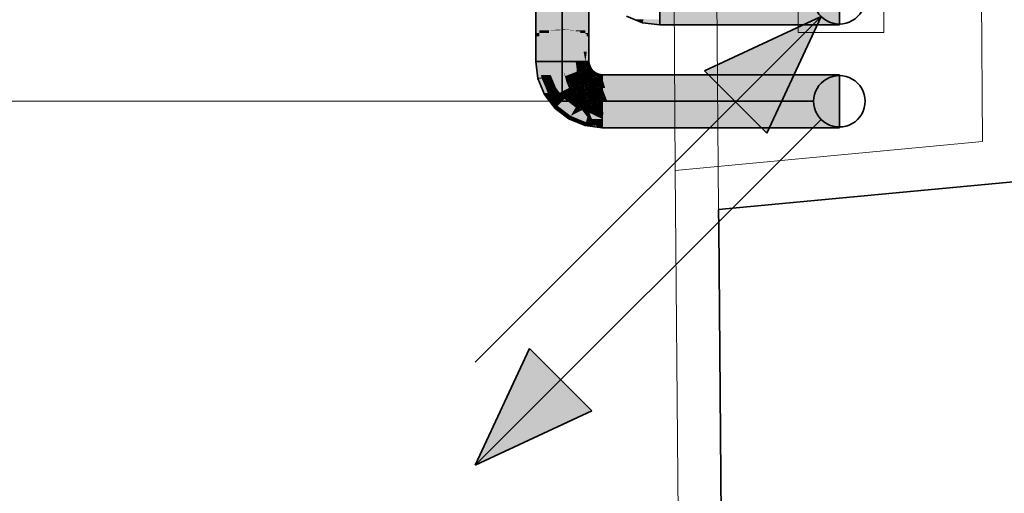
# Model space of a CAD drawing. Extents: x -223 to 557, y -138 to 606.
# Tile 324 of 347: x 289 to 312, y 291 to 302. Entities that reach past the tile are written whole.
import ezdxf
from ezdxf.lldxf.tags import DXFTag

# ---------------------------------------------------------------- set-up
doc = ezdxf.new("R2010")
doc.units = 0
doc.layers.get('0').update_dxf_attribs({"lineweight": 35})
for name, color, linetype, lineweight in [('0-Shading', 7, 'Continuous', 35), ('5_EG-AUSBAU', 7, 'Continuous', 25), ('5_EG-BESTAND', 7, 'Continuous', 25), ('5_EG-HLSE', 7, 'Continuous', 25)]:
    doc.layers.add(name, color=color, linetype=linetype, lineweight=lineweight)
for name, color, linetype, lineweight, true_color in [('H_Ruecklauf', 5, 'Continuous', 35, 0x0000ff), ('H_Ruecklauf_Beschriftung', 5, 'Continuous', 18, 0x0000ff), ('H_Vorlauf', 1, 'Continuous', 35, 0xff0000)]:
    doc.layers.add(name, color=color, linetype=linetype, lineweight=lineweight, true_color=true_color)
tags = doc.linetypes.add('ALL_S14', pattern=[0.002, 0.001, -0.001]).pattern_tags.tags
tags[6:7] = [DXFTag(74, 4), DXFTag(75, 0), DXFTag(340, '0'), DXFTag(46, 1.0), DXFTag(50, 0.0), DXFTag(44, 0.0), DXFTag(45, 0.0)]
tags[4:5] = [DXFTag(74, 4), DXFTag(75, 0), DXFTag(340, '0'), DXFTag(46, 1.0), DXFTag(50, 0.0), DXFTag(44, 0.0), DXFTag(45, 0.0)]
tags = doc.linetypes.add('PUNKT2_S9', pattern=[0.0005, 0, -0.0005]).pattern_tags.tags
tags[6:7] = [DXFTag(74, 4), DXFTag(75, 0), DXFTag(340, '0'), DXFTag(46, 1.0), DXFTag(50, 0.0), DXFTag(44, 0.0), DXFTag(45, 0.0)]
tags[4:5] = [DXFTag(74, 4), DXFTag(75, 0), DXFTag(340, '0'), DXFTag(46, 1.0), DXFTag(50, 0.0), DXFTag(44, 0.0), DXFTag(45, 0.0)]

# ---------------------------------------------------------------- blocks, each defined once
blk = doc.blocks.new('Shading-A07ALDTB1N', base_point=(301.715, 306.141))
at = {"layer": '0-Shading', "color": 174, "true_color": 0x0000a0}
for points in [[(301.488, 301.294), (301.405, 301.294), (301.488, 306.988)], [(301.405, 301.294), (301.488, 306.988), (301.405, 306.988)], [(302.645, 301.294), (302.562, 301.294), (302.645, 306.988)], [(302.562, 301.294), (302.645, 306.988), (302.562, 306.988)], [(301.405, 301.211), (301.488, 301.294), (301.405, 301.294)], [(301.405, 301.211), (301.488, 301.211), (301.488, 301.294)], [(301.405, 300.629), (301.488, 300.629), (301.405, 301.211)], [(301.488, 300.629), (301.405, 301.211), (301.488, 301.211)], [(302.645, 301.211), (302.645, 301.294), (302.562, 301.294)], [(302.591, 301.264), (302.562, 301.264), (302.562, 301.294)], [(302.562, 300.855), (302.591, 301.264), (302.562, 301.264)], [(302.562, 300.629), (302.645, 300.629), (302.645, 301.211)], [(302.595, 300.855), (302.562, 300.855), (302.645, 301.211)], [(302.562, 300.855), (302.645, 301.211), (302.588, 301.211)], [(302.645, 301.211), (302.588, 301.211), (302.591, 301.264)], [(302.562, 300.629), (302.595, 300.855), (302.562, 300.855)], [(301.455, 300.249), (301.488, 300.629), (301.405, 300.629)], [(301.538, 300.249), (301.455, 300.249), (301.488, 300.629)], [(302.573, 300.548), (302.645, 300.629), (302.562, 300.629)], [(302.656, 300.548), (302.573, 300.548), (302.645, 300.629)], [(302.576, 300.527), (302.656, 300.548), (302.573, 300.548)], [(302.665, 300.527), (302.576, 300.527), (302.656, 300.548)], [(302.598, 300.474), (302.665, 300.527), (302.576, 300.527)], [(302.687, 300.474), (302.598, 300.474), (302.665, 300.527)], [(302.615, 300.432), (302.687, 300.474), (302.598, 300.474)], [(302.719, 300.432), (302.615, 300.432), (302.687, 300.474)], [(302.632, 300.409), (302.719, 300.432), (302.615, 300.432)], [(302.736, 300.409), (302.632, 300.409), (302.719, 300.432)], [(301.458, 300.227), (301.538, 300.249), (301.455, 300.249)], [(301.547, 300.227), (301.458, 300.227), (301.538, 300.249)], [(301.596, 299.895), (301.547, 300.227), (301.458, 300.227)], [(301.685, 299.895), (301.596, 299.895), (301.547, 300.227)], [(302.677, 300.351), (302.736, 300.409), (302.632, 300.409)], [(302.795, 300.351), (302.677, 300.351), (302.8, 300.36)], [(302.677, 300.351), (302.8, 300.36), (302.687, 300.36)], [(302.759, 300.288), (302.795, 300.351), (302.677, 300.351)], [(302.8, 300.36), (302.687, 300.36), (302.736, 300.409)], [(302.795, 300.288), (302.759, 300.288), (302.768, 300.304)], [(302.842, 300.254), (302.795, 300.288), (302.759, 300.288)], [(302.868, 300.304), (302.768, 300.304), (302.875, 300.329)], [(302.768, 300.304), (302.875, 300.329), (302.782, 300.329)], [(302.855, 300.254), (302.868, 300.304), (302.768, 300.304)], [(302.875, 300.329), (302.782, 300.329), (302.8, 300.36)], [(302.855, 300.254), (302.842, 300.254), (302.795, 300.288)], [(302.853, 300.249), (302.855, 300.254), (302.842, 300.254)], [(302.881, 300.249), (302.853, 300.249), (302.855, 300.254)], [(302.955, 300.235), (302.881, 300.249), (302.853, 300.249)], [(302.955, 300.254), (302.855, 300.254), (302.955, 300.319)], [(302.855, 300.254), (302.955, 300.319), (302.872, 300.319)], [(302.955, 300.235), (302.955, 300.254), (302.855, 300.254)], [(302.955, 300.319), (302.872, 300.319), (302.875, 300.329)], [(302.955, 300.235), (308.479, 300.235), (302.955, 300.319)], [(308.479, 300.235), (302.955, 300.319), (308.479, 300.319)], [(301.613, 299.854), (301.685, 299.895), (301.596, 299.895)], [(301.717, 299.854), (301.613, 299.854), (301.685, 299.895)], [(301.814, 299.591), (301.717, 299.854), (301.613, 299.854)], [(301.918, 299.591), (301.814, 299.591), (301.717, 299.854)], [(301.859, 299.533), (301.918, 299.591), (301.814, 299.591)], [(301.994, 299.533), (301.859, 299.533), (301.918, 299.591)], [(302.086, 299.358), (301.994, 299.533), (301.859, 299.533)], [(302.222, 299.358), (302.086, 299.358), (301.994, 299.533)], [(302.18, 299.286), (302.222, 299.358), (302.086, 299.358)], [(302.395, 299.286), (302.18, 299.286), (302.222, 299.358)], [(302.36, 299.212), (302.395, 299.286), (302.18, 299.286)], [(302.576, 299.212), (302.36, 299.212), (302.395, 299.286)], [(302.554, 299.131), (302.576, 299.212), (302.36, 299.212)], [(302.809, 299.131), (302.554, 299.131), (302.752, 299.188)], [(302.554, 299.131), (302.752, 299.188), (302.569, 299.188)], [(302.847, 299.093), (302.809, 299.131), (302.554, 299.131)], [(302.752, 299.188), (302.569, 299.188), (302.576, 299.212)], [(302.955, 299.162), (302.779, 299.162), (302.752, 299.188)], [(302.847, 299.093), (302.955, 299.162), (302.779, 299.162)], [(302.955, 299.093), (302.847, 299.093), (302.955, 299.162)], [(302.955, 299.079), (302.955, 299.093), (302.847, 299.093)], [(302.955, 299.079), (308.479, 299.079), (302.955, 299.162)], [(308.479, 299.079), (302.955, 299.162), (308.479, 299.162)]]:
    blk.add_solid(points, dxfattribs=at)
at = {"layer": '0-Shading', "color": 172, "true_color": 0x0000d9}
for points in [[(301.715, 301.354), (301.488, 301.354), (301.715, 306.141)], [(301.488, 301.354), (301.715, 306.141), (301.488, 306.141)], [(302.562, 301.354), (302.335, 301.354), (302.562, 306.141)], [(302.335, 301.354), (302.562, 306.141), (302.335, 306.141)], [(301.488, 301.294), (301.715, 301.354), (301.488, 301.354)], [(301.488, 301.294), (301.715, 301.294), (301.715, 301.354)], [(302.562, 301.294), (302.562, 301.354), (302.335, 301.354)], [(302.335, 301.327), (302.436, 301.327), (302.335, 301.354)], [(301.488, 300.629), (301.715, 300.629), (301.488, 301.294)], [(301.715, 300.629), (301.488, 301.294), (301.715, 301.294)], [(302.335, 300.629), (302.562, 300.629), (302.335, 301.327)], [(302.562, 300.629), (302.335, 301.327), (302.436, 301.327)], [(302.562, 301.294), (302.443, 301.294), (302.436, 301.327)], [(302.521, 300.855), (302.562, 301.294), (302.443, 301.294)], [(302.562, 300.855), (302.521, 300.855), (302.562, 301.294)], [(302.538, 300.764), (302.562, 300.855), (302.521, 300.855)], [(302.562, 300.764), (302.538, 300.764), (302.562, 300.855)], [(302.562, 300.629), (302.562, 300.764), (302.538, 300.764)], [(301.531, 300.308), (301.715, 300.629), (301.488, 300.629)], [(301.757, 300.308), (301.531, 300.308), (301.715, 300.629)], [(302.349, 300.527), (302.562, 300.629), (302.335, 300.629)], [(302.576, 300.527), (302.349, 300.527), (302.562, 300.629)], [(302.356, 300.468), (302.576, 300.527), (302.349, 300.527)], [(302.365, 300.468), (302.356, 300.468), (302.364, 300.47)], [(302.412, 300.333), (302.365, 300.468), (302.356, 300.468)], [(302.578, 300.47), (302.364, 300.47), (302.576, 300.527)], [(302.398, 300.412), (302.578, 300.47), (302.364, 300.47)], [(302.443, 300.333), (302.412, 300.333), (302.365, 300.468)], [(302.58, 300.412), (302.398, 300.412), (302.578, 300.47)], [(302.443, 300.333), (302.58, 300.412), (302.398, 300.412)], [(302.577, 300.333), (302.443, 300.333), (302.58, 300.412)], [(302.615, 300.432), (302.579, 300.432), (302.576, 300.527)], [(302.649, 300.322), (302.576, 300.322), (302.621, 300.412)], [(302.576, 300.322), (302.621, 300.412), (302.58, 300.412)], [(302.58, 300.412), (302.615, 300.432), (302.579, 300.432)], [(302.621, 300.412), (302.58, 300.412), (302.615, 300.432)], [(302.677, 300.351), (302.64, 300.351), (302.615, 300.432)], [(301.538, 300.249), (301.757, 300.308), (301.531, 300.308)], [(301.782, 300.249), (301.538, 300.249), (301.757, 300.308)], [(301.638, 300.009), (301.782, 300.249), (301.538, 300.249)], [(301.881, 300.009), (301.638, 300.009), (301.782, 300.249)], [(302.418, 300.319), (302.443, 300.333), (302.412, 300.333)], [(302.46, 300.319), (302.418, 300.319), (302.443, 300.333)], [(302.484, 300.233), (302.46, 300.319), (302.418, 300.319)], [(302.543, 300.246), (302.577, 300.333), (302.443, 300.333)], [(302.559, 300.233), (302.484, 300.233), (302.46, 300.319)], [(302.517, 300.19), (302.559, 300.233), (302.484, 300.233)], [(302.567, 300.19), (302.517, 300.19), (302.571, 300.227)], [(302.517, 300.19), (302.571, 300.227), (302.554, 300.227)], [(302.564, 300.154), (302.567, 300.19), (302.517, 300.19)], [(302.573, 300.246), (302.543, 300.246), (302.577, 300.333)], [(302.559, 300.233), (302.573, 300.246), (302.543, 300.246)], [(302.571, 300.227), (302.554, 300.227), (302.559, 300.233)], [(302.572, 300.233), (302.559, 300.233), (302.573, 300.246)], [(302.571, 300.227), (302.572, 300.233), (302.559, 300.233)], [(302.564, 300.154), (302.617, 300.246), (302.573, 300.246)], [(302.685, 300.16), (302.567, 300.16), (302.652, 300.307)], [(302.573, 300.246), (302.649, 300.322), (302.576, 300.322)], [(302.617, 300.246), (302.573, 300.246), (302.652, 300.307)], [(302.573, 300.246), (302.652, 300.307), (302.634, 300.307)], [(302.652, 300.307), (302.634, 300.307), (302.649, 300.322)], [(302.649, 300.322), (302.677, 300.351), (302.64, 300.351)], [(302.661, 300.322), (302.649, 300.322), (302.677, 300.351)], [(302.652, 300.307), (302.661, 300.322), (302.649, 300.322)], [(302.705, 300.307), (302.652, 300.307), (302.677, 300.351)], [(302.664, 300.253), (302.705, 300.307), (302.652, 300.307)], [(302.738, 300.253), (302.664, 300.253), (302.705, 300.307)], [(302.685, 300.16), (302.738, 300.253), (302.664, 300.253)], [(302.759, 300.288), (302.717, 300.288), (302.677, 300.351)], [(302.72, 300.16), (302.685, 300.16), (302.738, 300.253)], [(302.706, 300.09), (302.746, 300.24), (302.736, 300.24)], [(302.815, 300.106), (302.71, 300.106), (302.746, 300.24)], [(302.738, 300.253), (302.759, 300.288), (302.717, 300.288)], [(302.746, 300.24), (302.736, 300.24), (302.738, 300.253)], [(302.749, 300.253), (302.738, 300.253), (302.759, 300.288)], [(302.746, 300.24), (302.749, 300.253), (302.738, 300.253)], [(302.811, 300.24), (302.746, 300.24), (302.759, 300.288)], [(302.761, 300.21), (302.811, 300.24), (302.746, 300.24)], [(302.853, 300.249), (302.801, 300.249), (302.759, 300.288)], [(302.843, 300.21), (302.761, 300.21), (302.811, 300.24)], [(302.815, 300.106), (302.843, 300.21), (302.761, 300.21)], [(302.843, 300.21), (302.853, 300.249), (302.801, 300.249)], [(302.849, 300.106), (302.815, 300.106), (302.843, 300.21)], [(302.853, 300.21), (302.843, 300.21), (302.853, 300.249)], [(302.853, 300.199), (302.844, 300.199), (302.843, 300.21)], [(302.853, 300.199), (302.853, 300.21), (302.843, 300.21)], [(302.853, 300.027), (302.853, 300.199), (302.844, 300.199)], [(302.949, 300.199), (302.853, 300.199), (302.853, 300.249)], [(302.955, 300.235), (302.879, 300.235), (302.853, 300.249)], [(302.955, 300.088), (302.853, 300.088), (302.853, 300.199)], [(302.857, 300.195), (302.949, 300.199), (302.853, 300.199)], [(302.955, 300.195), (302.857, 300.195), (302.949, 300.199)], [(302.955, 300.088), (302.955, 300.195), (302.857, 300.195)], [(302.955, 300.195), (302.955, 300.235), (302.879, 300.235)], [(303, 300.088), (302.955, 300.088), (302.955, 300.235)], [(303.024, 300.009), (308.479, 300.009), (302.955, 300.235)], [(308.479, 300.009), (302.955, 300.235), (308.479, 300.235)], [(301.685, 299.895), (301.881, 300.009), (301.638, 300.009)], [(301.968, 299.895), (301.685, 299.895), (301.881, 300.009)], [(302.681, 300.154), (302.564, 300.154), (302.685, 300.16)], [(302.564, 300.154), (302.685, 300.16), (302.567, 300.16)], [(302.645, 300.092), (302.681, 300.154), (302.564, 300.154)], [(302.696, 300.092), (302.645, 300.092), (302.685, 300.16)], [(302.7, 300.069), (302.696, 300.092), (302.645, 300.092)], [(302.695, 300.096), (302.72, 300.16), (302.685, 300.16)], [(302.707, 300.096), (302.695, 300.096), (302.72, 300.16)], [(302.706, 300.09), (302.707, 300.096), (302.695, 300.096)], [(302.706, 300.09), (302.696, 300.09), (302.695, 300.096)], [(302.7, 300.069), (302.706, 300.09), (302.696, 300.09)], [(302.742, 300.069), (302.7, 300.069), (302.706, 300.09)], [(302.777, 300.037), (302.742, 300.069), (302.7, 300.069)], [(302.811, 300.09), (302.706, 300.09), (302.815, 300.106)], [(302.706, 300.09), (302.815, 300.106), (302.71, 300.106)], [(302.797, 300.037), (302.811, 300.09), (302.706, 300.09)], [(302.797, 300.037), (302.777, 300.037), (302.742, 300.069)], [(302.795, 300.03), (302.797, 300.037), (302.777, 300.037)], [(302.838, 300.03), (302.795, 300.03), (302.797, 300.037)], [(302.813, 300.027), (302.838, 300.03), (302.795, 300.03)], [(302.847, 300.037), (302.797, 300.037), (302.815, 300.106)], [(302.851, 300.027), (302.847, 300.037), (302.797, 300.037)], [(302.851, 300.027), (302.813, 300.027), (302.838, 300.03)], [(302.853, 300.022), (302.851, 300.027), (302.813, 300.027)], [(302.851, 300.027), (302.849, 300.106), (302.815, 300.106)], [(302.853, 300.027), (302.851, 300.027), (302.849, 300.106)], [(302.853, 300.027), (302.853, 300.027), (302.851, 300.027)], [(302.853, 300.022), (302.853, 300.027), (302.851, 300.027)], [(302.853, 300.027), (302.851, 300.027), (302.851, 300.027)], [(302.955, 300.027), (302.853, 300.027), (302.955, 300.088)], [(302.853, 300.027), (302.955, 300.088), (302.853, 300.088)], [(302.955, 300.009), (302.955, 300.027), (302.853, 300.027)], [(302.881, 300.022), (302.853, 300.022), (302.853, 300.027)], [(302.955, 300.009), (302.881, 300.022), (302.853, 300.022)], [(302.955, 300.009), (303.024, 300.009), (302.955, 300.088)], [(303.024, 300.009), (303, 300.088), (302.955, 300.088)], [(301.795, 299.752), (301.968, 299.895), (301.685, 299.895)], [(302.078, 299.752), (301.795, 299.752), (301.968, 299.895)], [(301.918, 299.591), (302.078, 299.752), (301.795, 299.752)], [(302.288, 299.591), (301.918, 299.591), (302.078, 299.752)], [(301.966, 299.555), (302.288, 299.591), (301.918, 299.591)], [(302.335, 299.555), (301.966, 299.555), (302.288, 299.591)], [(302.222, 299.358), (302.335, 299.555), (301.966, 299.555)], [(302.485, 299.493), (302.299, 299.493), (302.335, 299.555)], [(302.222, 299.358), (302.485, 299.493), (302.299, 299.493)], [(302.588, 299.358), (302.222, 299.358), (302.485, 299.493)], [(302.284, 299.332), (302.588, 299.358), (302.222, 299.358)], [(302.608, 299.332), (302.284, 299.332), (302.588, 299.358)], [(302.576, 299.212), (302.608, 299.332), (302.284, 299.332)], [(302.634, 299.431), (302.532, 299.431), (302.485, 299.493)], [(302.556, 299.4), (302.634, 299.431), (302.532, 299.431)], [(302.626, 299.4), (302.556, 299.4), (302.634, 299.431)], [(302.615, 299.358), (302.588, 299.358), (302.556, 299.4)], [(302.615, 299.358), (302.626, 299.4), (302.556, 299.4)], [(302.729, 299.212), (302.576, 299.212), (302.608, 299.332)], [(302.608, 299.332), (302.615, 299.358), (302.588, 299.358)], [(302.68, 299.332), (302.608, 299.332), (302.615, 299.358)], [(302.615, 299.325), (302.68, 299.332), (302.608, 299.332)], [(302.686, 299.358), (302.615, 299.358), (302.659, 299.427)], [(302.615, 299.358), (302.659, 299.427), (302.633, 299.427)], [(302.699, 299.325), (302.686, 299.358), (302.615, 299.358)], [(302.699, 299.325), (302.615, 299.325), (302.68, 299.332)], [(302.752, 299.188), (302.699, 299.325), (302.615, 299.325)], [(302.659, 299.427), (302.633, 299.427), (302.634, 299.431)], [(302.795, 299.41), (302.697, 299.41), (302.659, 299.427)], [(302.955, 299.287), (302.714, 299.287), (302.659, 299.427)], [(302.955, 299.287), (302.795, 299.41), (302.697, 299.41)], [(302.752, 299.188), (302.955, 299.287), (302.714, 299.287)], [(302.955, 299.188), (302.752, 299.188), (302.955, 299.287)], [(302.955, 299.389), (302.822, 299.389), (302.795, 299.41)], [(302.955, 299.287), (302.955, 299.389), (302.822, 299.389)], [(302.955, 299.162), (308.479, 299.162), (302.955, 299.389)], [(308.479, 299.162), (302.955, 299.389), (308.479, 299.389)], [(302.752, 299.188), (302.729, 299.212), (302.576, 299.212)], [(302.955, 299.162), (302.955, 299.188), (302.752, 299.188)]]:
    blk.add_solid(points, dxfattribs=at)
at = {"layer": '0-Shading', "color": 5, "true_color": 0x0000fa}
for points in [[(302.025, 301.377), (301.715, 301.377), (302.025, 305.831)], [(301.715, 301.377), (302.025, 305.831), (301.715, 305.831)], [(302.335, 301.377), (302.025, 301.377), (302.335, 305.831)], [(302.025, 301.377), (302.335, 305.831), (302.025, 305.831)], [(301.715, 301.354), (302.025, 301.377), (301.715, 301.377)], [(301.715, 301.354), (301.977, 301.354), (301.976, 301.373)], [(301.715, 300.629), (302.025, 300.629), (301.715, 301.354)], [(302.025, 300.629), (301.715, 301.354), (301.977, 301.354)], [(302.025, 301.373), (301.976, 301.373), (302.025, 301.377)], [(302.025, 300.629), (302.025, 301.373), (301.976, 301.373)], [(302.335, 301.354), (302.335, 301.377), (302.025, 301.377)], [(302.025, 301.364), (302.203, 301.364), (302.025, 301.377)], [(302.025, 300.629), (302.335, 300.629), (302.025, 301.364)], [(302.335, 300.629), (302.025, 301.364), (302.203, 301.364)], [(302.335, 301.354), (302.205, 301.354), (302.203, 301.364)], [(302.335, 300.629), (302.335, 301.354), (302.205, 301.354)], [(301.747, 300.388), (302.025, 300.629), (301.715, 300.629)], [(302.057, 300.388), (301.747, 300.388), (302.025, 300.629)], [(302.046, 300.468), (302.335, 300.629), (302.025, 300.629)], [(302.356, 300.468), (302.046, 300.468), (302.335, 300.629)], [(302.057, 300.388), (302.356, 300.468), (302.046, 300.468)], [(302.359, 300.388), (302.057, 300.388), (302.356, 300.468)], [(302.418, 300.319), (302.362, 300.319), (302.356, 300.468)], [(301.757, 300.308), (302.057, 300.388), (301.747, 300.388)], [(302.078, 300.308), (301.757, 300.308), (302.057, 300.388)], [(301.824, 300.147), (302.078, 300.308), (301.757, 300.308)], [(302.121, 300.147), (301.824, 300.147), (302.078, 300.308)], [(302.15, 300.164), (302.117, 300.164), (302.057, 300.388)], [(302.099, 300.287), (302.359, 300.388), (302.057, 300.388)], [(302.363, 300.287), (302.099, 300.287), (302.359, 300.388)], [(302.15, 300.164), (302.363, 300.287), (302.099, 300.287)], [(302.358, 300.164), (302.15, 300.164), (302.363, 300.287)], [(302.472, 300.145), (302.357, 300.145), (302.428, 300.287)], [(302.357, 300.145), (302.428, 300.287), (302.363, 300.287)], [(302.363, 300.287), (302.418, 300.319), (302.362, 300.319)], [(302.428, 300.287), (302.363, 300.287), (302.418, 300.319)], [(302.517, 300.19), (302.458, 300.19), (302.418, 300.319)], [(302.472, 300.145), (302.517, 300.19), (302.458, 300.19)], [(302.545, 300.145), (302.472, 300.145), (302.517, 300.19)], [(302.564, 300.154), (302.539, 300.154), (302.517, 300.19)], [(301.881, 300.009), (302.121, 300.147), (301.824, 300.147)], [(302.179, 300.009), (301.881, 300.009), (302.121, 300.147)], [(301.966, 299.898), (302.179, 300.009), (301.881, 300.009)], [(302.225, 299.898), (301.966, 299.898), (302.179, 300.009)], [(302.121, 300.147), (302.15, 300.164), (302.117, 300.164)], [(302.159, 300.147), (302.121, 300.147), (302.15, 300.164)], [(302.204, 299.948), (302.159, 300.147), (302.121, 300.147)], [(302.298, 299.971), (302.261, 299.971), (302.15, 300.164)], [(302.256, 300.026), (302.358, 300.164), (302.15, 300.164)], [(302.274, 299.948), (302.204, 299.948), (302.159, 300.147)], [(302.352, 300.026), (302.256, 300.026), (302.358, 300.164)], [(302.298, 299.971), (302.352, 300.026), (302.256, 300.026)], [(302.274, 299.948), (302.298, 299.971), (302.261, 299.971)], [(302.321, 299.948), (302.274, 299.948), (302.298, 299.971)], [(302.298, 299.971), (302.35, 300.007), (302.334, 300.007)], [(302.347, 299.971), (302.298, 299.971), (302.35, 300.007)], [(302.343, 299.936), (302.347, 299.971), (302.298, 299.971)], [(302.343, 299.936), (302.333, 299.936), (302.298, 299.971)], [(302.35, 300.007), (302.334, 300.007), (302.352, 300.026)], [(302.405, 299.936), (302.343, 299.936), (302.35, 300.007)], [(302.503, 300.007), (302.35, 300.007), (302.482, 300.098)], [(302.35, 300.007), (302.377, 300.026), (302.352, 300.026)], [(302.399, 299.943), (302.503, 300.007), (302.35, 300.007)], [(302.352, 300.026), (302.472, 300.145), (302.357, 300.145)], [(302.377, 300.026), (302.352, 300.026), (302.482, 300.098)], [(302.352, 300.026), (302.482, 300.098), (302.425, 300.098)], [(302.517, 299.943), (302.399, 299.943), (302.503, 300.007)], [(302.482, 300.098), (302.425, 300.098), (302.472, 300.145)], [(302.547, 300.142), (302.472, 300.142), (302.545, 300.145)], [(302.472, 300.142), (302.545, 300.145), (302.472, 300.145)], [(302.482, 300.098), (302.547, 300.142), (302.472, 300.142)], [(302.551, 300.098), (302.482, 300.098), (302.557, 300.125)], [(302.482, 300.098), (302.557, 300.125), (302.522, 300.125)], [(302.517, 299.943), (302.551, 300.098), (302.482, 300.098)], [(302.535, 299.943), (302.517, 299.943), (302.557, 300.125)], [(302.557, 300.125), (302.522, 300.125), (302.547, 300.142)], [(302.583, 299.89), (302.529, 299.89), (302.578, 299.975)], [(302.529, 299.89), (302.578, 299.975), (302.539, 299.975)], [(302.547, 300.142), (302.564, 300.154), (302.539, 300.154)], [(302.578, 299.975), (302.539, 299.975), (302.567, 300.11)], [(302.539, 299.975), (302.567, 300.11), (302.556, 300.11)], [(302.561, 300.142), (302.547, 300.142), (302.564, 300.154)], [(302.557, 300.125), (302.561, 300.142), (302.547, 300.142)], [(302.567, 300.11), (302.556, 300.11), (302.557, 300.125)], [(302.566, 300.125), (302.557, 300.125), (302.564, 300.154)], [(302.567, 300.11), (302.566, 300.125), (302.557, 300.125)], [(302.621, 300.11), (302.567, 300.11), (302.564, 300.154)], [(302.613, 300.036), (302.573, 300.036), (302.567, 300.11)], [(302.579, 300.092), (302.621, 300.11), (302.567, 300.11)], [(302.578, 299.975), (302.613, 300.036), (302.573, 300.036)], [(302.625, 299.975), (302.578, 299.975), (302.63, 300.005)], [(302.578, 299.975), (302.63, 300.005), (302.595, 300.005)], [(302.591, 299.782), (302.625, 299.975), (302.578, 299.975)], [(302.645, 300.092), (302.579, 300.092), (302.621, 300.11)], [(302.613, 300.036), (302.645, 300.092), (302.579, 300.092)], [(302.63, 300.005), (302.595, 300.005), (302.613, 300.036)], [(302.734, 299.805), (302.595, 299.805), (302.63, 300.005)], [(302.635, 300.036), (302.613, 300.036), (302.645, 300.092)], [(302.63, 300.005), (302.635, 300.036), (302.613, 300.036)], [(302.697, 300.005), (302.63, 300.005), (302.645, 300.092)], [(302.685, 299.899), (302.697, 300.005), (302.63, 300.005)], [(302.715, 300.027), (302.684, 300.027), (302.645, 300.092)], [(302.7, 300.069), (302.67, 300.069), (302.645, 300.092)], [(302.715, 300.027), (302.7, 300.069), (302.67, 300.069)], [(302.76, 299.899), (302.715, 300.027), (302.684, 300.027)], [(302.76, 299.899), (302.685, 299.899), (302.697, 300.005)], [(302.795, 300.03), (302.714, 300.03), (302.7, 300.069)], [(302.76, 299.899), (302.795, 300.03), (302.714, 300.03)], [(302.806, 299.899), (302.76, 299.899), (302.795, 300.03)], [(302.879, 299.985), (302.84, 299.985), (302.795, 300.03)], [(302.955, 299.874), (302.808, 299.874), (302.795, 300.03)], [(302.853, 300.022), (302.809, 300.022), (302.795, 300.03)], [(302.879, 299.985), (302.853, 300.022), (302.809, 300.022)], [(302.955, 299.874), (302.879, 299.985), (302.84, 299.985)], [(302.955, 300.009), (302.863, 300.009), (302.853, 300.022)], [(302.955, 299.874), (302.955, 300.009), (302.863, 300.009)], [(303.007, 299.874), (302.955, 299.874), (302.955, 300.009)], [(303.074, 299.699), (308.479, 299.699), (302.955, 300.009)], [(308.479, 299.699), (302.955, 300.009), (308.479, 300.009)], [(302.078, 299.752), (302.225, 299.898), (301.966, 299.898)], [(302.309, 299.752), (302.078, 299.752), (302.243, 299.866)], [(302.078, 299.752), (302.243, 299.866), (302.193, 299.866)], [(302.236, 299.631), (302.309, 299.752), (302.078, 299.752)], [(302.243, 299.866), (302.193, 299.866), (302.225, 299.898)], [(302.225, 299.898), (302.274, 299.948), (302.204, 299.948)], [(302.289, 299.898), (302.225, 299.898), (302.304, 299.909)], [(302.225, 299.898), (302.304, 299.909), (302.235, 299.909)], [(302.243, 299.866), (302.289, 299.898), (302.225, 299.898)], [(302.304, 299.909), (302.235, 299.909), (302.274, 299.948)], [(302.379, 299.631), (302.236, 299.631), (302.309, 299.752)], [(302.337, 299.866), (302.243, 299.866), (302.304, 299.909)], [(302.415, 299.694), (302.343, 299.694), (302.243, 299.866)], [(302.3, 299.809), (302.337, 299.866), (302.243, 299.866)], [(302.287, 299.931), (302.321, 299.948), (302.274, 299.948)], [(302.337, 299.931), (302.287, 299.931), (302.321, 299.948)], [(302.304, 299.909), (302.337, 299.931), (302.287, 299.931)], [(302.381, 299.809), (302.3, 299.809), (302.337, 299.866)], [(302.415, 299.694), (302.381, 299.809), (302.3, 299.809)], [(302.351, 299.909), (302.304, 299.909), (302.348, 299.921)], [(302.304, 299.909), (302.348, 299.921), (302.322, 299.921)], [(302.381, 299.809), (302.351, 299.909), (302.304, 299.909)], [(302.348, 299.921), (302.322, 299.921), (302.337, 299.931)], [(302.337, 299.931), (302.343, 299.936), (302.333, 299.936)], [(302.345, 299.931), (302.337, 299.931), (302.343, 299.936)], [(302.348, 299.921), (302.345, 299.931), (302.337, 299.931)], [(302.49, 299.823), (302.405, 299.936), (302.343, 299.936)], [(302.363, 299.921), (302.348, 299.921), (302.343, 299.936)], [(302.46, 299.809), (302.381, 299.809), (302.348, 299.921)], [(302.445, 299.823), (302.363, 299.921), (302.348, 299.921)], [(302.49, 299.823), (302.445, 299.823), (302.363, 299.921)], [(302.439, 299.734), (302.403, 299.734), (302.381, 299.809)], [(302.392, 299.795), (302.46, 299.809), (302.381, 299.809)], [(302.474, 299.795), (302.392, 299.795), (302.46, 299.809)], [(302.439, 299.734), (302.474, 299.795), (302.392, 299.795)], [(302.49, 299.823), (302.517, 299.943), (302.399, 299.943)], [(302.415, 299.694), (302.439, 299.734), (302.403, 299.734)], [(302.473, 299.699), (302.419, 299.699), (302.439, 299.734)], [(302.497, 299.734), (302.439, 299.734), (302.543, 299.801)], [(302.439, 299.734), (302.543, 299.801), (302.477, 299.801)], [(302.473, 299.699), (302.497, 299.734), (302.439, 299.734)], [(302.474, 299.795), (302.49, 299.823), (302.445, 299.823)], [(302.498, 299.699), (302.473, 299.699), (302.568, 299.761)], [(302.473, 299.699), (302.568, 299.761), (302.516, 299.761)], [(302.543, 299.801), (302.477, 299.801), (302.49, 299.823)], [(302.49, 299.823), (302.529, 299.89), (302.505, 299.89)], [(302.54, 299.823), (302.49, 299.823), (302.529, 299.89)], [(302.543, 299.801), (302.54, 299.823), (302.49, 299.823)], [(302.529, 299.89), (302.505, 299.89), (302.517, 299.943)], [(302.6, 299.71), (302.51, 299.71), (302.568, 299.761)], [(302.568, 299.761), (302.516, 299.761), (302.543, 299.801)], [(302.529, 299.89), (302.535, 299.943), (302.517, 299.943)], [(302.543, 299.801), (302.583, 299.89), (302.529, 299.89)], [(302.589, 299.801), (302.543, 299.801), (302.583, 299.89)], [(302.591, 299.782), (302.589, 299.801), (302.543, 299.801)], [(302.591, 299.782), (302.555, 299.782), (302.543, 299.801)], [(302.568, 299.761), (302.591, 299.782), (302.555, 299.782)], [(302.593, 299.761), (302.568, 299.761), (302.591, 299.782)], [(302.6, 299.71), (302.593, 299.761), (302.568, 299.761)], [(302.728, 299.782), (302.591, 299.782), (302.734, 299.805)], [(302.591, 299.782), (302.734, 299.805), (302.595, 299.805)], [(302.604, 299.71), (302.6, 299.71), (302.591, 299.782)], [(302.715, 299.73), (302.728, 299.782), (302.591, 299.782)], [(302.635, 299.763), (302.594, 299.763), (302.591, 299.782)], [(302.706, 299.699), (302.607, 299.699), (302.594, 299.763)], [(302.651, 299.73), (302.635, 299.763), (302.594, 299.763)], [(302.715, 299.73), (302.651, 299.73), (302.635, 299.763)], [(302.706, 299.699), (302.715, 299.73), (302.651, 299.73)], [(302.688, 299.586), (302.676, 299.586), (302.715, 299.73)], [(302.734, 299.805), (302.76, 299.899), (302.685, 299.899)], [(302.848, 299.571), (302.686, 299.571), (302.715, 299.73)], [(302.768, 299.73), (302.715, 299.73), (302.734, 299.805)], [(302.772, 299.723), (302.768, 299.73), (302.715, 299.73)], [(302.772, 299.723), (302.721, 299.723), (302.715, 299.73)], [(302.792, 299.805), (302.734, 299.805), (302.76, 299.899)], [(302.772, 299.723), (302.792, 299.805), (302.734, 299.805)], [(302.822, 299.716), (302.806, 299.899), (302.76, 299.899)], [(302.82, 299.723), (302.772, 299.723), (302.792, 299.805)], [(302.822, 299.716), (302.955, 299.874), (302.808, 299.874)], [(302.955, 299.716), (302.822, 299.716), (302.955, 299.874)], [(302.955, 299.699), (303.074, 299.699), (302.955, 299.874)], [(303.074, 299.699), (303.007, 299.874), (302.955, 299.874)], [(302.335, 299.555), (302.379, 299.631), (302.236, 299.631)], [(302.437, 299.555), (302.335, 299.555), (302.396, 299.609)], [(302.335, 299.555), (302.396, 299.609), (302.366, 299.609)], [(302.485, 299.493), (302.437, 299.555), (302.335, 299.555)], [(302.379, 299.631), (302.415, 299.694), (302.343, 299.694)], [(302.396, 299.609), (302.366, 299.609), (302.379, 299.631)], [(302.421, 299.631), (302.379, 299.631), (302.433, 299.642)], [(302.379, 299.631), (302.433, 299.642), (302.385, 299.642)], [(302.396, 299.609), (302.421, 299.631), (302.379, 299.631)], [(302.433, 299.642), (302.385, 299.642), (302.415, 299.694)], [(302.445, 299.609), (302.396, 299.609), (302.433, 299.642)], [(302.485, 299.493), (302.445, 299.609), (302.396, 299.609)], [(302.469, 299.694), (302.415, 299.694), (302.473, 299.699)], [(302.415, 299.694), (302.473, 299.699), (302.419, 299.699)], [(302.433, 299.642), (302.469, 299.694), (302.415, 299.694)], [(302.531, 299.642), (302.433, 299.642), (302.485, 299.688)], [(302.433, 299.642), (302.485, 299.688), (302.465, 299.688)], [(302.517, 299.553), (302.531, 299.642), (302.433, 299.642)], [(302.575, 299.493), (302.485, 299.493), (302.433, 299.642)], [(302.485, 299.688), (302.465, 299.688), (302.473, 299.699)], [(302.485, 299.688), (302.498, 299.699), (302.473, 299.699)], [(302.602, 299.688), (302.485, 299.688), (302.6, 299.71)], [(302.485, 299.688), (302.6, 299.71), (302.51, 299.71)], [(302.619, 299.553), (302.602, 299.688), (302.485, 299.688)], [(302.619, 299.553), (302.517, 299.553), (302.531, 299.642)], [(302.634, 299.431), (302.619, 299.553), (302.517, 299.553)], [(302.607, 299.698), (302.601, 299.698), (302.6, 299.71)], [(302.607, 299.698), (302.604, 299.71), (302.6, 299.71)], [(302.619, 299.553), (302.607, 299.698), (302.601, 299.698)], [(302.706, 299.698), (302.607, 299.698), (302.706, 299.699)], [(302.607, 299.698), (302.706, 299.699), (302.607, 299.699)], [(302.635, 299.553), (302.619, 299.553), (302.607, 299.698)], [(302.676, 299.586), (302.628, 299.586), (302.607, 299.698)], [(302.676, 299.586), (302.706, 299.698), (302.607, 299.698)], [(302.638, 299.534), (302.621, 299.534), (302.619, 299.553)], [(302.638, 299.534), (302.635, 299.553), (302.619, 299.553)], [(302.628, 299.483), (302.638, 299.534), (302.621, 299.534)], [(302.648, 299.483), (302.676, 299.586), (302.628, 299.586)], [(302.648, 299.483), (302.628, 299.483), (302.638, 299.534)], [(302.67, 299.483), (302.648, 299.483), (302.686, 299.571)], [(302.648, 299.483), (302.686, 299.571), (302.672, 299.571)], [(302.783, 299.427), (302.659, 299.427), (302.686, 299.571)], [(302.686, 299.571), (302.672, 299.571), (302.676, 299.586)], [(302.686, 299.571), (302.688, 299.586), (302.676, 299.586)], [(302.772, 299.443), (302.848, 299.571), (302.686, 299.571)], [(302.79, 299.64), (302.772, 299.723), (302.721, 299.723)], [(302.859, 299.64), (302.79, 299.64), (302.772, 299.723)], [(302.822, 299.716), (302.82, 299.723), (302.772, 299.723)], [(302.822, 299.716), (302.779, 299.716), (302.772, 299.723)], [(302.955, 299.443), (302.772, 299.443), (302.848, 299.571)], [(302.859, 299.64), (302.822, 299.716), (302.779, 299.716)], [(302.955, 299.443), (302.859, 299.64), (302.79, 299.64)], [(302.955, 299.699), (302.955, 299.716), (302.822, 299.716)], [(302.891, 299.707), (302.827, 299.707), (302.822, 299.716)], [(302.955, 299.699), (302.831, 299.699), (302.827, 299.707)], [(302.955, 299.699), (302.891, 299.707), (302.827, 299.707)], [(302.859, 299.64), (302.955, 299.699), (302.831, 299.699)], [(302.955, 299.64), (302.859, 299.64), (302.955, 299.699)], [(302.955, 299.549), (302.904, 299.549), (302.859, 299.64)], [(302.955, 299.549), (302.955, 299.64), (302.859, 299.64)], [(302.955, 299.443), (302.955, 299.549), (302.904, 299.549)], [(302.977, 299.443), (302.955, 299.443), (302.955, 299.699)], [(302.982, 299.389), (308.479, 299.389), (302.955, 299.699)], [(308.479, 299.389), (302.955, 299.699), (308.479, 299.699)], [(302.634, 299.431), (302.575, 299.493), (302.485, 299.493)], [(302.634, 299.431), (302.648, 299.483), (302.628, 299.483)], [(302.659, 299.431), (302.634, 299.431), (302.648, 299.483)], [(302.659, 299.427), (302.659, 299.431), (302.634, 299.431)], [(302.659, 299.427), (302.67, 299.483), (302.648, 299.483)], [(302.795, 299.41), (302.783, 299.427), (302.659, 299.427)], [(302.795, 299.41), (302.955, 299.443), (302.772, 299.443)], [(302.955, 299.41), (302.795, 299.41), (302.955, 299.443)], [(302.955, 299.389), (302.955, 299.41), (302.795, 299.41)], [(302.955, 299.389), (302.982, 299.389), (302.955, 299.443)], [(302.982, 299.389), (302.977, 299.443), (302.955, 299.443)]]:
    blk.add_solid(points, dxfattribs=at)
blk = doc.blocks.new('Shading-A07ALDTD1N', base_point=(303.918, 301.612))
at = {"layer": '0-Shading', "color": 12, "true_color": 0xd90000}
for points in [[(304.297, 301.562), (308.479, 301.562), (304.297, 301.789)], [(308.479, 301.562), (304.297, 301.789), (308.479, 301.789)], [(304.297, 301.562), (304.297, 301.612), (303.918, 301.612)]]:
    blk.add_solid(points, dxfattribs=at)
at = {"layer": '0-Shading', "color": 14, "true_color": 0xa00000}
for points in [[(303.896, 301.531), (303.918, 301.612), (303.703, 301.612)], [(304.297, 301.531), (303.896, 301.531), (304.297, 301.562)], [(303.896, 301.531), (304.297, 301.562), (303.904, 301.562)], [(304.297, 301.562), (303.904, 301.562), (303.918, 301.612)], [(304.297, 301.479), (308.479, 301.479), (304.297, 301.562)], [(308.479, 301.479), (304.297, 301.562), (308.479, 301.562)], [(304.297, 301.479), (304.297, 301.531), (303.896, 301.531)]]:
    blk.add_solid(points, dxfattribs=at)
blk = doc.blocks.new('Referenz-A07ALDUO1N', base_point=(-167.675, -99.33))
at = {"layer": '5_EG-AUSBAU', "color": 0, "lineweight": 13}
for p, q in [((304.657, 298.087), (304.313, 344.05)), ((311.449, 343.782), (311.814, 298.758)), ((304.657, 298.087), (311.814, 298.758)), ((304.657, 298.087), (304.824, 277.955))]:
    blk.add_line(p, q, dxfattribs=at)
at = {"layer": '5_EG-BESTAND', "color": 0, "linetype": 'PUNKT2_S9', "lineweight": 13, "ltscale": 0.13}
blk.add_line((305.294, 345.012), (305.665, 297.177), dxfattribs=at)
at = {"layer": '5_EG-BESTAND', "color": 0, "lineweight": 35}
for p, q in [((305.665, 297.177), (313.04, 297.869)), ((305.669, 296.757), (305.665, 297.177)), ((305.809, 279.157), (305.669, 296.757))]:
    blk.add_line(p, q, dxfattribs=at)
at = {"layer": '5_EG-HLSE', "color": 0, "linetype": 'ALL_S14', "lineweight": 13, "ltscale": 0.13}
for p, q in [((307.516, 301.306), (307.512, 341.306)), ((309.512, 341.306), (309.516, 301.306)), ((309.516, 301.306), (307.516, 301.306)), ((307.516, 301.306), (307.516, 301.306)), ((309.516, 301.306), (309.516, 301.306))]:
    blk.add_line(p, q, dxfattribs=at)
blk = doc.blocks.new('Rohr - 1703-A07ALDVW1N', base_point=(302.025, 299.699))
at = {"color": 0, "linetype": 'ByBlock', "lineweight": -2, "ltscale": 0.35}
for p, q in [((302.025, 299.699), (302.025, 342.089)), ((307.879, 299.699), (302.025, 299.699))]:
    blk.add_line(p, q, dxfattribs=at)
blk = doc.blocks.new('Bauteilbeschriftung-A07ALDVY1N', base_point=(242.32, 279.699))
at = {"color": 0, "linetype": 'ByBlock', "lineweight": -2, "ltscale": 0.18}
blk.add_line((278.174, 299.699), (302.025, 299.699), dxfattribs=at)
blk = doc.blocks.new('Steigleitung Heizung-A07ALDZ61N', base_point=(299.995, 291.215))
at = {"color": 0, "lineweight": -2}
for p, q in [((308.179, 300.218), (308.114, 300.175)), ((308.249, 300.253), (308.179, 300.218)), ((308.324, 300.278), (308.249, 300.253)), ((308.401, 300.293), (308.324, 300.278)), ((308.479, 300.299), (308.401, 300.293)), ((308.557, 300.293), (308.479, 300.299)), ((308.634, 300.278), (308.557, 300.293)), ((308.708, 300.253), (308.634, 300.278)), ((308.779, 300.218), (308.708, 300.253)), ((308.844, 300.175), (308.779, 300.218)), ((307.959, 299.999), (307.925, 299.928)), ((308.003, 300.064), (307.959, 299.999)), ((308.055, 300.123), (308.003, 300.064)), ((308.114, 300.175), (308.055, 300.123)), ((308.903, 300.123), (308.844, 300.175)), ((308.955, 300.064), (308.903, 300.123)), ((308.998, 299.999), (308.955, 300.064)), ((309.033, 299.928), (308.998, 299.999)), ((307.884, 299.777), (307.879, 299.699)), ((307.899, 299.854), (307.884, 299.777)), ((307.925, 299.928), (307.899, 299.854)), ((309.058, 299.854), (309.033, 299.928)), ((309.074, 299.777), (309.058, 299.854)), ((309.079, 299.699), (309.074, 299.777)), ((307.879, 299.699), (307.884, 299.62)), ((307.884, 299.62), (307.899, 299.543)), ((307.899, 299.543), (307.925, 299.469)), ((309.033, 299.469), (309.058, 299.543)), ((309.058, 299.543), (309.074, 299.62)), ((309.074, 299.62), (309.079, 299.699)), ((308.055, 299.274), (299.995, 291.215)), ((307.925, 299.469), (307.959, 299.399)), ((307.959, 299.399), (308.003, 299.333)), ((308.003, 299.333), (308.055, 299.274)), ((308.055, 299.274), (308.114, 299.223)), ((308.844, 299.223), (308.903, 299.274)), ((308.903, 299.274), (308.955, 299.333)), ((308.955, 299.333), (308.998, 299.399)), ((308.998, 299.399), (309.033, 299.469)), ((308.114, 299.223), (308.179, 299.179)), ((308.179, 299.179), (308.249, 299.144)), ((308.249, 299.144), (308.324, 299.119)), ((308.324, 299.119), (308.401, 299.104)), ((308.401, 299.104), (308.479, 299.099)), ((308.479, 299.099), (308.557, 299.104)), ((308.557, 299.104), (308.634, 299.119)), ((308.634, 299.119), (308.708, 299.144)), ((308.708, 299.144), (308.779, 299.179)), ((308.779, 299.179), (308.844, 299.223)), ((301.263, 293.933), (299.995, 291.215)), ((301.263, 293.933), (302.714, 292.482)), ((302.714, 292.482), (299.995, 291.215))]:
    blk.add_line(p, q, dxfattribs=at)
for points in [[(302.714, 292.482), (300.586, 292.482), (301.263, 293.933)], [(299.995, 291.215), (302.714, 292.482), (300.586, 292.482)]]:
    blk.add_solid(points, dxfattribs=at)
blk = doc.blocks.new('Steigleitung Heizung-A07ALDZE1N', base_point=(299.995, 293.615))
at = {"color": 0, "lineweight": -2}
for p, q in [((308.055, 302.523), (308.003, 302.464)), ((308.114, 302.575), (308.055, 302.523)), ((308.179, 302.618), (308.114, 302.575)), ((308.249, 302.653), (308.179, 302.618)), ((308.324, 302.678), (308.249, 302.653)), ((308.401, 302.693), (308.324, 302.678)), ((308.479, 302.699), (308.401, 302.693)), ((308.557, 302.693), (308.479, 302.699)), ((308.634, 302.678), (308.557, 302.693)), ((308.708, 302.653), (308.634, 302.678)), ((308.779, 302.618), (308.708, 302.653)), ((308.844, 302.575), (308.779, 302.618)), ((308.903, 302.523), (308.844, 302.575)), ((308.955, 302.464), (308.903, 302.523)), ((307.899, 302.254), (307.884, 302.177)), ((307.925, 302.328), (307.899, 302.254)), ((307.959, 302.399), (307.925, 302.328)), ((308.003, 302.464), (307.959, 302.399)), ((308.998, 302.399), (308.955, 302.464)), ((309.033, 302.328), (308.998, 302.399)), ((309.058, 302.254), (309.033, 302.328)), ((309.074, 302.177), (309.058, 302.254)), ((307.884, 302.177), (307.879, 302.099)), ((307.879, 302.099), (307.884, 302.02)), ((307.884, 302.02), (307.899, 301.943)), ((309.058, 301.943), (309.074, 302.02)), ((309.079, 302.099), (309.074, 302.177)), ((309.074, 302.02), (309.079, 302.099)), ((307.899, 301.943), (307.925, 301.869)), ((307.925, 301.869), (307.959, 301.799)), ((307.959, 301.799), (308.003, 301.733)), ((308.955, 301.733), (308.998, 301.799)), ((308.998, 301.799), (309.033, 301.869)), ((309.033, 301.869), (309.058, 301.943)), ((308.055, 301.674), (299.995, 293.615)), ((305.336, 300.406), (308.055, 301.674)), ((306.787, 298.955), (308.055, 301.674)), ((308.003, 301.733), (308.055, 301.674)), ((308.055, 301.674), (308.114, 301.623)), ((308.114, 301.623), (308.179, 301.579)), ((308.179, 301.579), (308.249, 301.544)), ((308.708, 301.544), (308.779, 301.579)), ((308.779, 301.579), (308.844, 301.623)), ((308.844, 301.623), (308.903, 301.674)), ((308.903, 301.674), (308.955, 301.733)), ((308.249, 301.544), (308.324, 301.519)), ((308.324, 301.519), (308.401, 301.504)), ((308.401, 301.504), (308.479, 301.499)), ((308.479, 301.499), (308.557, 301.504)), ((308.557, 301.504), (308.634, 301.519)), ((308.634, 301.519), (308.708, 301.544)), ((306.787, 298.955), (305.336, 300.406))]:
    blk.add_line(p, q, dxfattribs=at)
for points in [[(307.463, 300.406), (305.336, 300.406), (308.055, 301.674)], [(306.787, 298.955), (307.463, 300.406), (305.336, 300.406)]]:
    blk.add_solid(points, dxfattribs=at)
blk = doc.blocks.new('Geometrie-A07ALE0O1N', base_point=(218.238, 301.479))
at = {"layer": 'H_Vorlauf', "lineweight": -2}
for p, q in [((304.297, 301.479), (304.297, 301.842)), ((308.479, 301.479), (308.479, 301.842)), ((303.896, 301.531), (303.522, 301.686)), ((304.297, 301.562), (304.297, 301.66)), ((304.297, 301.66), (304.297, 301.562)), ((304.297, 301.5), (304.297, 301.562)), ((304.297, 301.562), (304.297, 301.5)), ((304.297, 301.479), (303.896, 301.531)), ((304.297, 301.479), (304.297, 301.5)), ((304.297, 301.5), (304.297, 301.479)), ((304.297, 301.479), (308.479, 301.479))]:
    blk.add_line(p, q, dxfattribs=at)
blk = doc.blocks.new('Geometrie-A07ALE0Q1N', base_point=(199.178, 299.079))
at = {"layer": 'H_Ruecklauf', "lineweight": -2}
for p, q in [((301.405, 341.221), (301.405, 300.629)), ((302.645, 300.629), (302.645, 341.221)), ((301.405, 300.629), (301.768, 300.629)), ((301.405, 300.629), (301.426, 300.629)), ((301.426, 300.629), (301.405, 300.629)), ((301.458, 300.227), (301.405, 300.629)), ((301.426, 300.629), (301.488, 300.629)), ((301.488, 300.629), (301.426, 300.629)), ((301.488, 300.629), (301.587, 300.629)), ((301.587, 300.629), (301.488, 300.629)), ((301.587, 300.629), (301.715, 300.629)), ((301.715, 300.629), (301.587, 300.629)), ((301.715, 300.629), (301.865, 300.629)), ((301.865, 300.629), (301.715, 300.629)), ((301.768, 300.629), (302.282, 300.629)), ((301.865, 300.629), (302.025, 300.629)), ((302.025, 300.629), (301.865, 300.629)), ((302.025, 300.629), (302.186, 300.629)), ((302.186, 300.629), (302.025, 300.629)), ((302.186, 300.629), (302.335, 300.629)), ((302.335, 300.629), (302.186, 300.629)), ((302.282, 300.629), (302.645, 300.629)), ((302.335, 300.629), (302.464, 300.629)), ((302.464, 300.629), (302.335, 300.629)), ((302.464, 300.629), (302.562, 300.629)), ((302.562, 300.629), (302.464, 300.629)), ((302.562, 300.629), (302.624, 300.629)), ((302.624, 300.629), (302.562, 300.629)), ((302.624, 300.629), (302.645, 300.629)), ((302.645, 300.629), (302.624, 300.629)), ((302.656, 300.548), (302.645, 300.629)), ((302.687, 300.474), (302.656, 300.548)), ((302.736, 300.409), (302.687, 300.474)), ((301.613, 299.854), (301.458, 300.227)), ((302.8, 300.36), (302.736, 300.409)), ((302.875, 300.329), (302.8, 300.36)), ((302.955, 300.319), (302.875, 300.329)), ((308.479, 300.319), (302.955, 300.319)), ((302.955, 299.955), (302.955, 300.319)), ((302.955, 300.297), (302.955, 300.319)), ((302.955, 300.319), (302.955, 300.297)), ((302.955, 300.235), (302.955, 300.297)), ((302.955, 300.297), (302.955, 300.235)), ((302.955, 300.137), (302.955, 300.235)), ((302.955, 300.235), (302.955, 300.137)), ((308.479, 299.955), (308.479, 300.319)), ((302.955, 300.009), (302.955, 300.137)), ((302.955, 300.137), (302.955, 300.009)), ((302.955, 299.859), (302.955, 300.009)), ((302.955, 300.009), (302.955, 299.859)), ((302.955, 299.442), (302.955, 299.955)), ((308.479, 299.442), (308.479, 299.955)), ((301.859, 299.533), (301.613, 299.854)), ((302.955, 299.699), (302.955, 299.859)), ((302.955, 299.859), (302.955, 299.699)), ((302.18, 299.286), (301.859, 299.533)), ((302.955, 299.538), (302.955, 299.699)), ((302.955, 299.699), (302.955, 299.538)), ((302.955, 299.389), (302.955, 299.538)), ((302.955, 299.538), (302.955, 299.389)), ((302.554, 299.131), (302.18, 299.286)), ((302.955, 299.079), (302.955, 299.442)), ((302.955, 299.26), (302.955, 299.389)), ((302.955, 299.389), (302.955, 299.26)), ((308.479, 299.079), (308.479, 299.442)), ((302.955, 299.079), (302.554, 299.131)), ((302.955, 299.162), (302.955, 299.26)), ((302.955, 299.26), (302.955, 299.162)), ((302.955, 299.1), (302.955, 299.162)), ((302.955, 299.162), (302.955, 299.1)), ((302.955, 299.079), (302.955, 299.1)), ((302.955, 299.1), (302.955, 299.079)), ((302.955, 299.079), (308.479, 299.079))]:
    blk.add_line(p, q, dxfattribs=at)

msp = doc.modelspace()

# ---------------------------------------------------------------- block references
at = {"color": 251, "lineweight": 25, "ltscale": 0.25, "true_color": 0x585858}
msp.add_blockref('Referenz-A07ALDUO1N', (-167.675, -99.33), dxfattribs=at)
at = {"linetype": 'Continuous', "ltscale": 0.35}
for name, p in [('Geometrie-A07ALE0Q1N', (199.178, 299.079)), ('Geometrie-A07ALE0O1N', (218.238, 301.479))]:
    msp.add_blockref(name, p, dxfattribs=at)
for name, p in [('Shading-A07ALDTB1N', (301.715, 306.141)), ('Shading-A07ALDTD1N', (303.918, 301.612))]:
    msp.add_blockref(name, p)
at = {"layer": 'H_Ruecklauf', "ltscale": 0.35}
for name, p in [('Rohr - 1703-A07ALDVW1N', (302.025, 299.699)), ('Steigleitung Heizung-A07ALDZ61N', (299.995, 291.215))]:
    msp.add_blockref(name, p, dxfattribs=at)
at = {"layer": 'H_Ruecklauf_Beschriftung', "ltscale": 0.18}
msp.add_blockref('Bauteilbeschriftung-A07ALDVY1N', (242.32, 279.699), dxfattribs=at)
at = {"layer": 'H_Vorlauf', "ltscale": 0.35}
msp.add_blockref('Steigleitung Heizung-A07ALDZE1N', (299.995, 293.615), dxfattribs=at)

doc.saveas('drawing.dxf')
